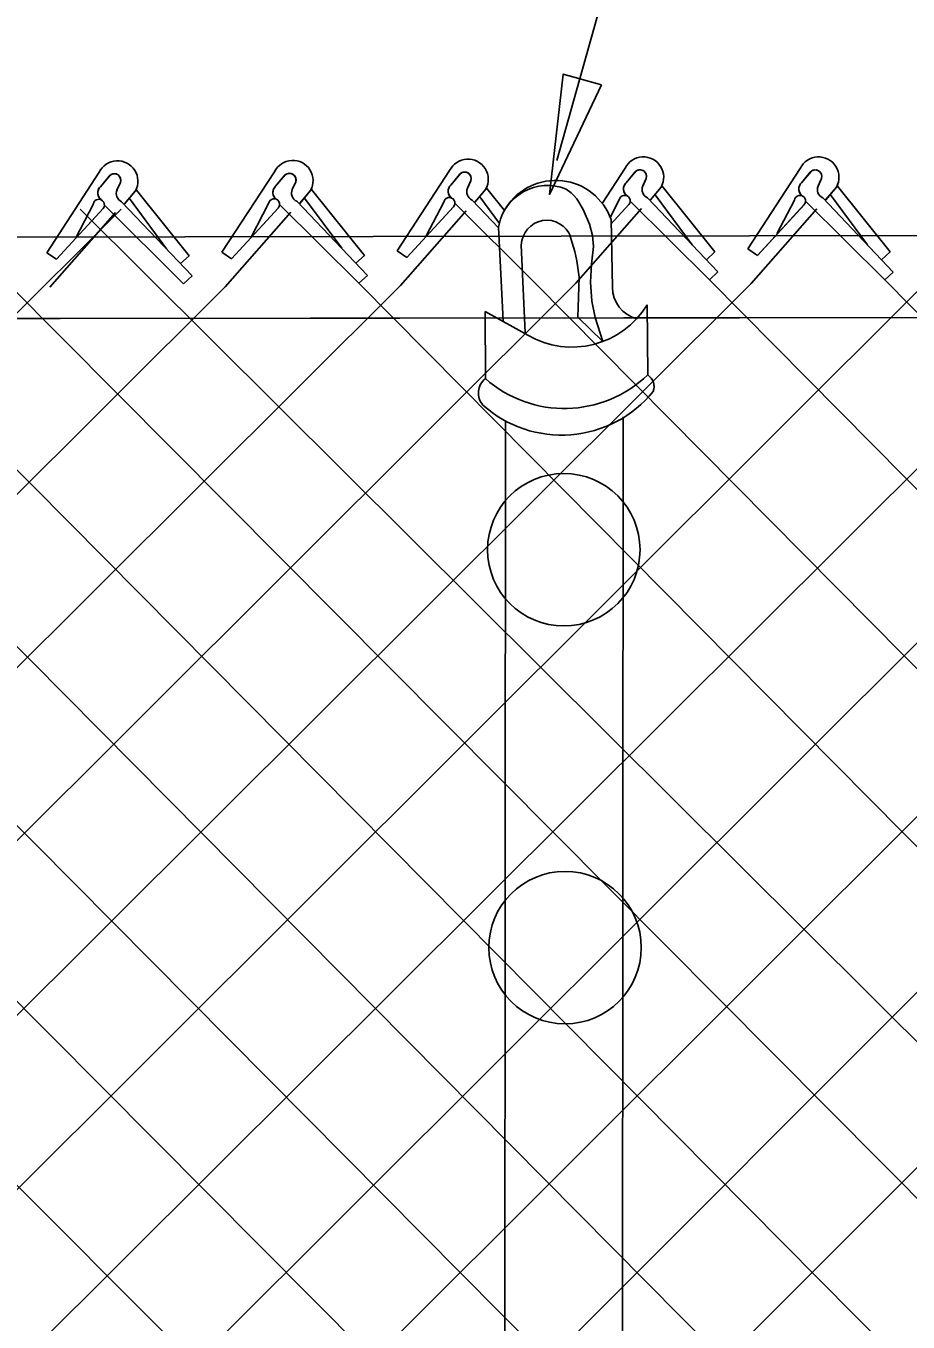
# Model space of a CAD drawing. Extents: x 0 to 2.85, y -0.1 to 1.83.
# Drawn here: x 0.879 to 0.9196, y 0.8737 to 0.9333 of the extents above; entities that cross this region are included whole.
import ezdxf

# ---------------------------------------------------------------- set-up
doc = ezdxf.new("R2010")
doc.units = 0
for name, color, linetype in [('CT_Dimensions', 7, 'Continuous'), ('sb_Chainlink Fence', 7, 'Continuous'), ('sb_Existing Structural Steel', 7, 'Continuous')]:
    doc.layers.add(name, color=color, linetype=linetype)

msp = doc.modelspace()

# ---------------------------------------------------------------- linework, layer by layer
at = {"layer": 'CT_Dimensions'}
msp.add_line((0.9034546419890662, 0.9270917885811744), (0.93134853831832, 1.0264054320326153), dxfattribs=at)
msp.add_lwpolyline([(0.9055091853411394, 0.9305646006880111), (0.9031149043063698, 0.9255328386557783), (0.9037478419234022, 0.9310691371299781)], close=True, dxfattribs=at)
at = {"layer": 'sb_Chainlink Fence'}
for p, q in [((0.8824183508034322, 0.9265535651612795), (0.8800010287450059, 0.9228520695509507)), ((0.8824694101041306, 0.9258850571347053), (0.8829117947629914, 0.9264144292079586)), ((0.8828709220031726, 0.9263709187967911), (0.8824694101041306, 0.9258850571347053)), ((0.8904718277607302, 0.9265749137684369), (0.8880545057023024, 0.9228734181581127)), ((0.8905228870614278, 0.9259064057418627), (0.8909652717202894, 0.9264357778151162)), ((0.8909243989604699, 0.9263922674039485), (0.8905228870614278, 0.9259064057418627)), ((0.8985259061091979, 0.9266332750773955), (0.8961085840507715, 0.9229317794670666)), ((0.8985769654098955, 0.9259647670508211), (0.8990193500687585, 0.9264941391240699)), ((0.8989784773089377, 0.9264506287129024), (0.8985769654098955, 0.9259647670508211)), ((0.9065879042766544, 0.9267346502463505), (0.9055322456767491, 0.9251181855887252)), ((0.9066389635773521, 0.926066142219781), (0.9070813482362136, 0.9265955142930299)), ((0.9070404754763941, 0.9265520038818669), (0.9066389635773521, 0.926066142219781)), ((0.9075640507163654, 0.9262691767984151), (0.9074023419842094, 0.9259140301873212)), ((0.9074028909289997, 0.9259265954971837), (0.9075637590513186, 0.9262611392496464)), ((0.9146447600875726, 0.9267316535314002), (0.9122274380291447, 0.9230301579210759)), ((0.9146958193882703, 0.9260631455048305), (0.9151382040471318, 0.9265925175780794)), ((0.9150973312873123, 0.9265490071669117), (0.9146958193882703, 0.9260631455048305)), ((0.9156209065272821, 0.9262661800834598), (0.9154591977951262, 0.9259110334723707)), ((0.9154597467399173, 0.9259235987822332), (0.9156206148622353, 0.9262581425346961)), ((0.8833944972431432, 0.9260880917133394), (0.8832327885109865, 0.9257329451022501)), ((0.8832333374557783, 0.9257455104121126), (0.8833942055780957, 0.9260800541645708)), ((0.8835829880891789, 0.9250998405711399), (0.884075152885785, 0.9256886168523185)), ((0.8835895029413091, 0.9251088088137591), (0.884077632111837, 0.925690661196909)), ((0.884075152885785, 0.9256886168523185), (0.8841112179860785, 0.9257568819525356)), ((0.8841112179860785, 0.9257568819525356), (0.8841418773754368, 0.9258298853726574)), ((0.886551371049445, 0.9227100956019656), (0.8841228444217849, 0.9257322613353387)), ((0.8914479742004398, 0.9261094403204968), (0.8912862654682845, 0.9257542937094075)), ((0.8912868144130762, 0.92576685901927), (0.8914476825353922, 0.9261014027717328)), ((0.8916364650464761, 0.9251211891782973), (0.8921286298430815, 0.9257099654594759)), ((0.8916429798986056, 0.9251301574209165), (0.892131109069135, 0.9257120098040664)), ((0.8921286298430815, 0.9257099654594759), (0.8921646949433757, 0.925778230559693)), ((0.8921646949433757, 0.925778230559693), (0.892195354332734, 0.9258512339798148)), ((0.894604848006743, 0.9227314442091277), (0.8921763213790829, 0.9257536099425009)), ((0.8995020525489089, 0.9261678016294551), (0.8993403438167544, 0.9258126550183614)), ((0.8993408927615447, 0.9258252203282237), (0.899501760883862, 0.9261597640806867)), ((0.899690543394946, 0.9251795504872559), (0.9001827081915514, 0.9257683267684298)), ((0.8996970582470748, 0.9251885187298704), (0.9001851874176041, 0.925770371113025)), ((0.9001827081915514, 0.9257683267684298), (0.9002187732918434, 0.9258365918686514)), ((0.9002187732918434, 0.9258365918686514), (0.9002494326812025, 0.9259095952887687)), ((0.901045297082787, 0.9247978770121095), (0.9002303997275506, 0.9258119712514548)), ((0.907752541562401, 0.9252809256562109), (0.9082447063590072, 0.9258697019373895)), ((0.9077590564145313, 0.9252898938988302), (0.9082471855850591, 0.9258717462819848)), ((0.9082447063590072, 0.9258697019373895), (0.9082807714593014, 0.9259379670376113)), ((0.9082807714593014, 0.9259379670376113), (0.9083114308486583, 0.9260109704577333)), ((0.910720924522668, 0.9228911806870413), (0.908292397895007, 0.9259133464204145)), ((0.9158093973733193, 0.9252779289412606), (0.9163015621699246, 0.9258667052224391)), ((0.915815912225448, 0.9252868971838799), (0.9163040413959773, 0.9258687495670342)), ((0.9163015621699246, 0.9258667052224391), (0.9163376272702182, 0.9259349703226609)), ((0.9163376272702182, 0.9259349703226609), (0.9163682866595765, 0.926007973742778)), ((0.9187777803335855, 0.9228881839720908), (0.9163492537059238, 0.925910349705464)), ((0.8821485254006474, 0.9250966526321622), (0.8813449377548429, 0.9235409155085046)), ((0.8834473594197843, 0.9251946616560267), (0.8866905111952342, 0.9217848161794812)), ((0.8855106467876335, 0.9230367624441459), (0.8838016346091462, 0.9253378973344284)), ((0.8902020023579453, 0.9251180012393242), (0.8893984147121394, 0.923562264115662)), ((0.8907038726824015, 0.9250693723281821), (0.8943500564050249, 0.9214454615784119)), ((0.8915008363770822, 0.9252160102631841), (0.8947439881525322, 0.9218061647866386)), ((0.8935641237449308, 0.9230581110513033), (0.8918551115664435, 0.9253592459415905)), ((0.8982560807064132, 0.9251763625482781), (0.8974524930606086, 0.9236206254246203)), ((0.89875795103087, 0.925127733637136), (0.9024041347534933, 0.9215038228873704)), ((0.8995549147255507, 0.925274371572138), (0.9007673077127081, 0.9239996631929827)), ((0.9008160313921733, 0.9241965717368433), (0.8999091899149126, 0.9254176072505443)), ((0.9063180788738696, 0.9252777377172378), (0.9059188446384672, 0.924504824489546)), ((0.9059303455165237, 0.9241591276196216), (0.9067757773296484, 0.9250793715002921)), ((0.9059375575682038, 0.9241676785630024), (0.9067620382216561, 0.9250655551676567)), ((0.906819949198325, 0.9252291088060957), (0.9104661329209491, 0.9216051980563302)), ((0.9076169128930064, 0.9253757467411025), (0.9108600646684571, 0.9219659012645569)), ((0.9096802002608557, 0.9232178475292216), (0.9079711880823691, 0.9255189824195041)), ((0.9126749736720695, 0.9227277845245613), (0.9148326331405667, 0.9250763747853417)), ((0.9126749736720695, 0.9227277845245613), (0.9148188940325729, 0.9250625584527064)), ((0.9143749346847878, 0.9252747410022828), (0.9135713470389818, 0.9237190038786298)), ((0.9148768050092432, 0.9252261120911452), (0.9185229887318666, 0.9216022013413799)), ((0.9156737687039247, 0.9253727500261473), (0.9189169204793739, 0.9219629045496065)), ((0.9177370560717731, 0.9232148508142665), (0.9160280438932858, 0.9255159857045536)), ((0.7725555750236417, 0.8140881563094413), (0.8834180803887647, 0.9248610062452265)), ((0.8801533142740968, 0.9212652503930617), (0.8831708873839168, 0.9246986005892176)), ((0.8804485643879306, 0.9225496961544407), (0.8826062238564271, 0.924898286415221)), ((0.8804485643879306, 0.9225496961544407), (0.8825924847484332, 0.9248844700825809)), ((0.8815435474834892, 0.9248578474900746), (0.9938815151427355, 0.8129923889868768)), ((0.8826503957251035, 0.9250480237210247), (0.8862965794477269, 0.9214241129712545)), ((0.8882067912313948, 0.9212865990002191), (0.8912243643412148, 0.924719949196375)), ((0.8885020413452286, 0.9225710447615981), (0.8906597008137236, 0.9249196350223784)), ((0.8885020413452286, 0.9225710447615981), (0.8906459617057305, 0.9249058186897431)), ((0.8962608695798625, 0.9213449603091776), (0.8992784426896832, 0.9247783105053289)), ((0.8965561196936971, 0.922629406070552), (0.898713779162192, 0.9249779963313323)), ((0.8965561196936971, 0.922629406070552), (0.8987000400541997, 0.924964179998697)), ((0.9043228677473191, 0.9214463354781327), (0.9073404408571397, 0.9248796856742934)), ((0.9123797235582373, 0.921443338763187), (0.9153972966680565, 0.9248766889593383)), ((0.8800010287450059, 0.9228520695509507), (0.8804485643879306, 0.9225496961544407)), ((0.886551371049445, 0.9227100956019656), (0.8861574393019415, 0.9223493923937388)), ((0.8880545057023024, 0.9228734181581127), (0.8885020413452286, 0.9225710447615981)), ((0.894604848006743, 0.9227314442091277), (0.8942109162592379, 0.922370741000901)), ((0.8961085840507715, 0.9229317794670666), (0.8965561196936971, 0.922629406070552)), ((0.910720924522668, 0.9228911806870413), (0.9103269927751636, 0.9225304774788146)), ((0.9122274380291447, 0.9230301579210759), (0.9126749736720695, 0.9227277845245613)), ((0.9187777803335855, 0.9228881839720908), (0.9183838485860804, 0.922527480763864)), ((0.9049977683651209, 0.9214999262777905), (0.9050465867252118, 0.922330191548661)), ((0.8128591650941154, 0.8141471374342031), (0.9204325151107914, 0.9214793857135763)), ((0.8209134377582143, 0.8141305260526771), (0.9286127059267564, 0.9214932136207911)), ((0.8289758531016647, 0.814070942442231), (0.9366661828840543, 0.9215145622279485)), ((0.8370325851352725, 0.8141157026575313), (0.9447202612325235, 0.9215729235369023)), ((0.8454903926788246, 0.814198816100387), (0.9527822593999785, 0.9216742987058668)), ((0.8535438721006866, 0.8142192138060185), (0.960839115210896, 0.9216713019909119)), ((0.8866905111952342, 0.9217848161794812), (0.8862965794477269, 0.9214241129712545)), ((0.8947439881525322, 0.9218061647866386), (0.8943500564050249, 0.9214454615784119)), ((0.9024041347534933, 0.9215038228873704), (1.0114029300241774, 0.8113191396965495)), ((0.9108600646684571, 0.9219659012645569), (0.9104661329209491, 0.9216051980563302)), ((0.9104661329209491, 0.9216051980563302), (1.018861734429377, 0.811970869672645)), ((0.9189169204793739, 0.9219629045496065), (0.9185229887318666, 0.9216022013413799)), ((0.9185229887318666, 0.9216022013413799), (1.0267264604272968, 0.811970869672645)), ((0.7806179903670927, 0.814028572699), (0.8882067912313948, 0.9212865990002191)), ((0.7868610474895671, 0.8122519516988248), (0.8962608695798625, 0.9213449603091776)), ((0.7967275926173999, 0.8140790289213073), (0.9043228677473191, 0.9214463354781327)), ((0.8048056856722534, 0.8141267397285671), (0.9123797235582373, 0.921443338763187)), ((0.8375223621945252, 0.9210807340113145), (0.9441044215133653, 0.8144853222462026)), ((0.845992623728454, 0.9212371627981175), (0.953737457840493, 0.8128879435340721)), ((0.8540467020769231, 0.9212955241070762), (0.9617387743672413, 0.8127002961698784)), ((0.8621087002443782, 0.9213968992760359), (0.9697955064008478, 0.8127450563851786)), ((0.870165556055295, 0.9213939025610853), (0.9778483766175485, 0.8127507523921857)), ((0.8782183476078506, 0.9214299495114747), (0.9847225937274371, 0.8142274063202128)), ((0.8943500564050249, 0.9214454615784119), (1.0026422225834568, 0.8120760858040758))]:
    msp.add_line(p, q, dxfattribs=at)
msp.add_lwpolyline([(0.7556648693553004, 0.9197000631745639), (1.099263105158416, 0.9200467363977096), (1.1229582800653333, 0.9201215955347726), (1.1326086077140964, 0.920167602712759)], dxfattribs=at)
for centre, radius, start, end in [((0.8832589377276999, 0.9261431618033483), 0.0009354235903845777, 331.07013048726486, 153.97678331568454), ((0.8913124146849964, 0.9261645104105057), 0.0009354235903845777, 331.07013048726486, 153.97678331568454), ((0.8993664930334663, 0.9262228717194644), 0.0009354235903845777, 331.07013048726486, 153.97678331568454), ((0.9074284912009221, 0.9263242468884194), 0.0009354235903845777, 331.07013048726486, 153.97678331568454), ((0.9154853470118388, 0.9263212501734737), 0.0009354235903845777, 331.07013048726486, 153.97678331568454), ((0.8831047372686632, 0.9261777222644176), 0.0003033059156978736, 342.81175570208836, 140.43380871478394), ((0.8831058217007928, 0.9261791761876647), 0.00030494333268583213, 341.0313574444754, 129.51439849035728), ((0.8911582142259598, 0.926199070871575), 0.0003033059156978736, 342.81175570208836, 140.43380871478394), ((0.8911592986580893, 0.9262005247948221), 0.00030494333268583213, 341.0313574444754, 129.51439849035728), ((0.8992122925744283, 0.9262574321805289), 0.0003033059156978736, 342.81175570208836, 140.43380871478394), ((0.8992133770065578, 0.9262588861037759), 0.00030494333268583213, 341.0313574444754, 129.51439849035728), ((0.9072742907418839, 0.9263588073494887), 0.0003033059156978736, 342.81175570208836, 140.43380871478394), ((0.9072753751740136, 0.9263602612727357), 0.00030494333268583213, 341.0313574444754, 129.51439849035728), ((0.9153311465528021, 0.9263558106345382), 0.0003033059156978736, 342.81175570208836, 140.43380871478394), ((0.9153322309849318, 0.9263572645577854), 0.00030494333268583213, 341.0313574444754, 129.51439849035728), ((0.8827303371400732, 0.9256031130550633), 0.0003843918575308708, 140.4986600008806, 233.30225261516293), ((0.8827408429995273, 0.925603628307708), 0.0003909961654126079, 133.96418530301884, 232.53135776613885), ((0.8836213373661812, 0.9255756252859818), 0.00041880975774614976, 156.78028482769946, 245.4548333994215), ((0.8907838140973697, 0.9256244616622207), 0.0003843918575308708, 140.4986600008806, 233.30225261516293), ((0.8907943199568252, 0.9256249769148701), 0.0003909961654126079, 133.96418530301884, 232.53135776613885), ((0.8916748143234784, 0.925596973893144), 0.00041880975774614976, 156.78028482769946, 245.4548333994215), ((0.8988378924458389, 0.9256828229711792), 0.0003843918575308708, 140.4986600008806, 233.30225261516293), ((0.8988483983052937, 0.9256833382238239), 0.0003909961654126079, 133.96418530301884, 232.53135776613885), ((0.8997288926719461, 0.9256553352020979), 0.00041880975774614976, 156.78028482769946, 245.4548333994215), ((0.9068998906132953, 0.925784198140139), 0.0003843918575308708, 140.4986600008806, 233.30225261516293), ((0.9069103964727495, 0.9257847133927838), 0.0003909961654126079, 133.96418530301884, 232.53135776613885), ((0.9077908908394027, 0.9257567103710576), 0.00041880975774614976, 156.78028482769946, 245.4548333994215), ((0.9149567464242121, 0.9257812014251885), 0.0003843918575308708, 140.4986600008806, 233.30225261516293), ((0.9149672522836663, 0.9257817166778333), 0.0003909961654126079, 133.96418530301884, 232.53135776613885), ((0.9158477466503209, 0.9257537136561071), 0.00041880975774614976, 156.78028482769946, 245.4548333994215), ((0.8824007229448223, 0.9250538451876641), 0.00025580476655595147, 319.318461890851, 170.3665589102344), ((0.8904541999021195, 0.9250751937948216), 0.00025580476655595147, 319.318461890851, 170.3665589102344), ((0.8985082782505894, 0.9251335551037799), 0.00025580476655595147, 319.318461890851, 170.3665589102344), ((0.9065702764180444, 0.92523493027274), 0.00025580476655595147, 319.318461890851, 170.3665589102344), ((0.9146271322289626, 0.9252319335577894), 0.00025580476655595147, 319.318461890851, 170.3665589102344)]:
    msp.add_arc(centre, radius, start, end, dxfattribs=at)
at = {"layer": 'sb_Existing Structural Steel'}
for p, q in [((0.903881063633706, 0.9257766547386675), (0.9041088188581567, 0.9256034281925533)), ((0.7463728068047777, 0.9233474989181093), (1.8783968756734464, 0.9252310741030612)), ((0.9041088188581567, 0.9256034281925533), (0.9042247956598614, 0.9254994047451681)), ((0.9042247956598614, 0.9254994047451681), (0.904376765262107, 0.925323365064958)), ((0.904376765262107, 0.925323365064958), (0.9046699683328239, 0.9248467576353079)), ((0.9049589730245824, 0.924166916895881), (0.9046699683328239, 0.9248467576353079)), ((0.9007696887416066, 0.9240214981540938), (0.900990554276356, 0.919720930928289)), ((0.9050995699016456, 0.9236511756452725), (0.9049589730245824, 0.924166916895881)), ((0.9059431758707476, 0.9243746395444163), (0.906014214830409, 0.9212595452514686)), ((0.9040555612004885, 0.9236614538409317), (0.904285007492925, 0.9229142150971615)), ((0.9051344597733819, 0.9231409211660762), (0.9050995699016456, 0.9236511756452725)), ((0.9018198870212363, 0.9232018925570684), (0.9019957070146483, 0.9191882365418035)), ((0.904285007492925, 0.9229142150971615), (0.9043728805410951, 0.9224844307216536)), ((0.9050465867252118, 0.922330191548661), (0.9051344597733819, 0.9231409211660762)), ((0.9043728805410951, 0.9224844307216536), (0.9044802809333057, 0.9217225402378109)), ((0.9044802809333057, 0.9217225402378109), (0.9044250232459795, 0.9198844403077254)), ((0.9050661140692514, 0.9206208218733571), (0.9049977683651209, 0.9214999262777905)), ((0.9052125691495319, 0.919878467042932), (0.9050661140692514, 0.9206208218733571)), ((0.9076056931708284, 0.9204570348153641), (0.9076305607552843, 0.917233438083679)), ((0.9001519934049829, 0.920146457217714), (0.900168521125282, 0.917061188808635)), ((0.9021136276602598, 0.9190643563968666), (0.9001519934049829, 0.920146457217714)), ((0.9055738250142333, 0.918764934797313), (0.9044250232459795, 0.9198844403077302)), ((0.9055738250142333, 0.918764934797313), (0.9052125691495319, 0.919878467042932)), ((0.9009995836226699, 0.8057279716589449), (0.9010927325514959, 0.9151108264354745)), ((0.9064151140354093, 0.8058517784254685), (0.9065082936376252, 0.9153062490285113))]:
    msp.add_line(p, q, dxfattribs=at)
msp.add_lwpolyline([(1.8783743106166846, 0.9214564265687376), (1.2151944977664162, 0.9203057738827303), (1.099263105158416, 0.9200467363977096), (0.7389309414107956, 0.9196901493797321)], dxfattribs=at)
for centre, radius in [((0.9037738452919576, 0.9091933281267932), 0.003504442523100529), ((0.9038291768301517, 0.890899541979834), 0.0035044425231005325)]:
    msp.add_circle(centre, radius, dxfattribs=at)
for centre, radius, start, end in [((0.903029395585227, 0.9236510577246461), 0.0022898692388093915, 68.16538661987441, 170.69014168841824), ((0.9033984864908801, 0.9234800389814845), 0.002697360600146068, 19.36942543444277, 147.4702185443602), ((0.9029928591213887, 0.92317214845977), 0.0011733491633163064, 20.387167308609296, 178.54741123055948), ((0.9074983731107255, 0.9212515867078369), 0.0014841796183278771, 179.69276417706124, 255.28146466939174), ((0.9041531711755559, 0.9225467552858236), 0.004035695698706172, 239.64368859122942, 328.81458682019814), ((0.9006978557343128, 0.9163953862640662), 0.0008505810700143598, 128.48583764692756, 220.3397553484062), ((0.9038032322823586, 0.9211829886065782), 0.0054954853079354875, 228.5933069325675, 314.1189391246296), ((0.9072812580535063, 0.9166922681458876), 0.0006441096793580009, 339.5751872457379, 57.15943836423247), ((0.9036694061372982, 0.9199032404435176), 0.005438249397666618, 228.26907300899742, 320.81876764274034)]:
    msp.add_arc(centre, radius, start, end, dxfattribs=at)

doc.saveas('drawing.dxf')
